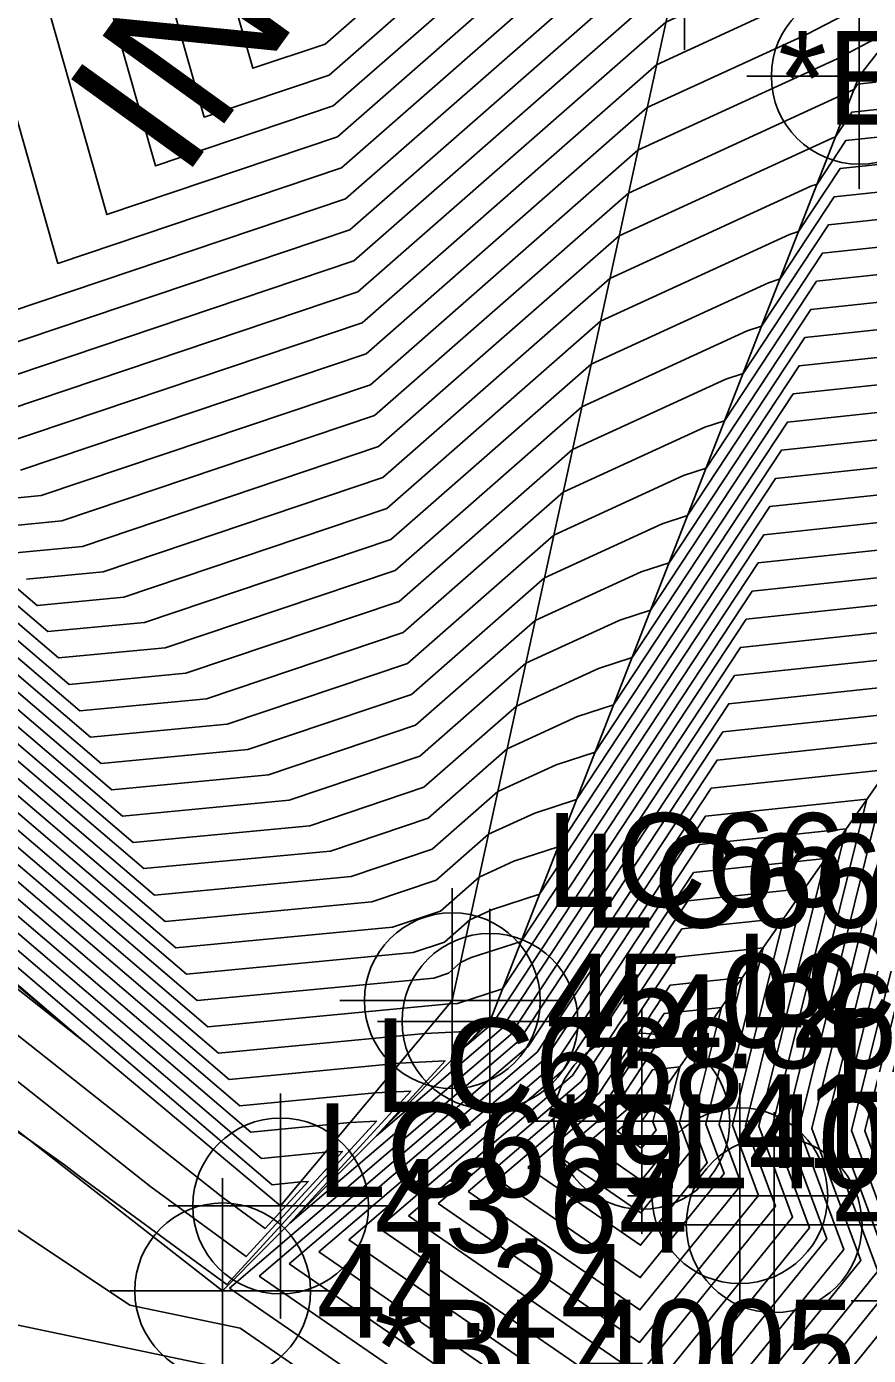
# Model space of a CAD drawing. Extents: x 2188792 to 2191981, y 386090 to 389710.
# Drawn here: x 2190392.34 to 2190414.79, y 388074.12 to 388109.55 of the extents above; entities that cross this region are included whole.
import ezdxf

# ---------------------------------------------------------------- set-up
doc = ezdxf.new("R2010")
doc.units = 0
for name, color, linetype in [('DTM Contours Major', 7, 'Continuous'), ('DTM Contours Minor', 7, 'Continuous'), ('Exist DTM Breakline', 7, 'Continuous'), ('Exist DTM Breakline Cogo Comment', 7, 'Continuous'), ('Exist DTM Breakline Cogo Elevation', 7, 'Continuous'), ('Exist DTM Breakline Cogo Number', 7, 'Continuous'), ('Exist DTM Breakline Cogo Point CELL', 7, 'Continuous'), ('Exist DTM Breakline Underwater', 7, 'Continuous'), ('Exist DTM Breakline Underwater Cogo Elevation', 7, 'Continuous'), ('Exist DTM Breakline Underwater Cogo Number', 7, 'Continuous'), ('Exist DTM Breakline Underwater Cogo Point CELL', 7, 'Continuous'), ('Exist DTM Drainline', 7, 'Continuous'), ('Exist DTM Drainline Cogo Elevation', 7, 'Continuous'), ('Exist DTM Drainline Cogo Number', 7, 'Continuous'), ('Exist DTM Drainline Cogo Point CELL', 7, 'Continuous'), ('Exist Structure Minor Pipes RCP 18 Inch Invert', 7, 'Continuous')]:
    doc.layers.add(name, color=color, linetype=linetype)

msp = doc.modelspace()

# ---------------------------------------------------------------- linework, layer by layer
at = {"layer": 'DTM Contours Major'}
for points in [[(2190390.571, 388100.635), (2190400.954, 388104.132), (2190409.856, 388111.929), (2190409.852, 388111.956), (2190409.879, 388111.956), (2190409.915, 388111.97), (2190419.287, 388116.844), (2190426.763, 388127.168), (2190427.354, 388128.28), (2190435.764, 388135.426), (2190438.316, 388126.394), (2190438.117, 388125.95), (2190433.674, 388107.178), (2190432.375, 388101.76), (2190430.381, 388092.294), (2190429.486, 388078.052), (2190426.995, 388072.577), (2190425.91, 388071.614), (2190425.423, 388069.364), (2190423.324, 388066.104), (2190413.425, 388049.816)], [(2190391.476, 388096.928), (2190392.721, 388097.046), (2190401.504, 388100.003), (2190408.638, 388106.253), (2190413.954, 388108.694), (2190415.139, 388109.31), (2190427.94, 388126.987), (2190428.951, 388128.891), (2190435.389, 388134.36), (2190437.342, 388127.447), (2190436.757, 388126.139), (2190435.088, 388119.085), (2190430.975, 388101.927), (2190425.332, 388075.137), (2190424.875, 388072.827), (2190424.86, 388072.748), (2190424.662, 388071.956), (2190424.285, 388070.216), (2190424.126, 388069.969), (2190412.259, 388050.442)], [(2190385.943, 388099.355), (2190392.9, 388093.418), (2190395.478, 388093.661), (2190402.053, 388095.875), (2190407.394, 388100.554), (2190412.119, 388102.723), (2190412.431, 388102.825), (2190413.873, 388105.012), (2190421.117, 388105.784), (2190428.797, 388125.159)], [(2190394.635, 388115.721), (2190397.074, 388107.138), (2190400.405, 388108.26), (2190403.261, 388110.762)], [(2190389.403, 388051.03), (2190390.546, 388061.32), (2190405.938, 388058.094), (2190408.487, 388056.338), (2190421.41, 388072.313), (2190418.581, 388079.939), (2190424.171, 388102.439), (2190413.092, 388101.258), (2190409.964, 388096.516), (2190409.288, 388096.296), (2190406.15, 388094.855), (2190402.602, 388091.747), (2190398.235, 388090.276), (2190394.324, 388089.907), (2190383.771, 388098.913), (2190380.078, 388100.55), (2190376.015, 388102.35), (2190374.063, 388104.003), (2190369.711, 388105.868), (2190364.878, 388107.94), (2190363.214, 388108.131), (2190345.583, 388100.851), (2190345.707, 388099.826), (2190341.932, 388095.641)], [(2190418.628, 388094.507), (2190411.53, 388093.75), (2190405.032, 388083.897), (2190403.826, 388083.505), (2190403.617, 388083.494), (2190397.172, 388082.886), (2190379.428, 388098.03), (2190377.825, 388098.74), (2190376.063, 388099.521), (2190372.447, 388102.583), (2190370.533, 388103.404), (2190368.408, 388104.314), (2190367.676, 388104.399), (2190359.924, 388101.197), (2190360.432, 388097.003), (2190360.661, 388096.797), (2190369.638, 388084.566), (2190383, 388075.664), (2190385.522, 388073.984), (2190399.86, 388070.979), (2190408.58, 388064.972), (2190416.859, 388075.207), (2190415.046, 388080.092), (2190418.628, 388094.507)], [(2190369.998, 388097.399), (2190367.279, 388099.848), (2190367.094, 388101.371), (2190369.907, 388102.532), (2190370.173, 388102.502), (2190370.944, 388102.171), (2190371.638, 388101.873), (2190376.086, 388098.107), (2190376.699, 388097.836), (2190377.256, 388097.589), (2190398.597, 388079.375), (2190400.306, 388079.536), (2190400.758, 388079.56), (2190398.19, 388076.758), (2190395.653, 388078.615), (2190388.667, 388084.136), (2190370.033, 388097.372), (2190369.998, 388097.399)], [(2190369.571, 388071.521), (2190402.899, 388064.536), (2190408.534, 388060.655), (2190419.134, 388073.76), (2190416.814, 388080.015), (2190421.4, 388098.473), (2190412.311, 388097.504), (2190407.498, 388090.206), (2190406.458, 388089.868), (2190404.906, 388089.155), (2190403.152, 388087.618), (2190400.992, 388086.891), (2190395.748, 388086.396), (2190381.6, 388098.472)], [(2190398.54, 388076.237), (2190405.712, 388082.358), (2190410.749, 388089.996), (2190415.856, 388090.541), (2190413.279, 388080.168), (2190414.583, 388076.653), (2190408.626, 388069.289), (2190398.54, 388076.237)], [(2190402.517, 388077.846), (2190406.894, 388081.581), (2190409.968, 388086.242), (2190413.084, 388086.574), (2190411.512, 388080.245), (2190412.308, 388078.1), (2190408.672, 388073.606), (2190402.517, 388077.846)], [(2190406.495, 388079.455), (2190408.076, 388080.804), (2190409.187, 388082.488), (2190410.313, 388082.608), (2190409.745, 388080.322), (2190410.032, 388079.547), (2190408.719, 388077.923), (2190406.495, 388079.455)]]:
    msp.add_lwpolyline(points, dxfattribs=at)
at = {"layer": 'DTM Contours Minor'}
for points in [[(2190390.145, 388113.89), (2190393.172, 388103.236), (2190400.735, 388105.783), (2190407.218, 388111.462), (2190406.737, 388114.604), (2190409.967, 388114.681), (2190414.244, 388116.372), (2190420.946, 388119.858), (2190426.293, 388127.241), (2190426.715, 388128.036), (2190435.914, 388135.852), (2190438.705, 388125.973), (2190438.661, 388125.874), (2190433.108, 388102.416), (2190432.935, 388101.693), (2190432.669, 388100.43), (2190431.399, 388080.234), (2190427.868, 388072.47), (2190426.328, 388071.104), (2190425.878, 388069.024), (2190423.004, 388064.559), (2190413.892, 388049.565)], [(2190391.871, 388101.936), (2190400.844, 388104.957), (2190408.537, 388111.696), (2190408.294, 388113.28), (2190409.923, 388113.319), (2190412.079, 388114.171), (2190420.116, 388118.351), (2190426.528, 388127.205), (2190427.034, 388128.158), (2190435.839, 388135.639), (2190438.51, 388126.184), (2190438.389, 388125.912), (2190433.391, 388104.797), (2190432.655, 388101.726), (2190431.525, 388096.362), (2190430.442, 388079.143), (2190427.432, 388072.523), (2190426.119, 388071.359), (2190425.651, 388069.194), (2190423.164, 388065.332), (2190413.658, 388049.691)], [(2190390.515, 388099.754), (2190401.064, 388103.306), (2190409.633, 388110.813), (2190410.682, 388111.294), (2190418.457, 388115.337), (2190426.999, 388127.132), (2190427.673, 388128.402), (2190435.689, 388135.213), (2190438.121, 388126.605), (2190437.845, 388125.988), (2190433.956, 388109.56), (2190432.095, 388101.793), (2190429.237, 388088.227), (2190428.529, 388076.962), (2190426.559, 388072.631), (2190425.7, 388071.87), (2190425.196, 388069.535), (2190423.485, 388066.877), (2190413.192, 388049.941)], [(2190391.067, 388099.077), (2190401.174, 388102.48), (2190409.385, 388109.673), (2190411.5, 388110.644), (2190417.628, 388113.83), (2190427.234, 388127.096), (2190427.993, 388128.524), (2190435.614, 388135), (2190437.926, 388126.815), (2190437.573, 388126.026), (2190434.239, 388111.941), (2190431.815, 388101.826), (2190428.093, 388084.159), (2190427.572, 388075.871), (2190426.123, 388072.685), (2190425.491, 388072.125), (2190424.968, 388069.705), (2190423.645, 388067.65), (2190412.959, 388050.066)], [(2190391.618, 388098.4), (2190401.284, 388101.655), (2190409.136, 388108.533), (2190412.318, 388109.994), (2190416.798, 388112.324), (2190427.469, 388127.059), (2190428.312, 388128.646), (2190435.539, 388134.786), (2190437.731, 388127.026), (2190437.301, 388126.063), (2190434.522, 388114.322), (2190431.535, 388101.86), (2190426.949, 388080.091), (2190426.615, 388074.781), (2190425.687, 388072.739), (2190425.282, 388072.38), (2190424.74, 388069.875), (2190423.805, 388068.423), (2190412.725, 388050.191)], [(2190392.17, 388097.723), (2190401.394, 388100.829), (2190408.887, 388107.393), (2190413.136, 388109.344), (2190415.968, 388110.817), (2190427.705, 388127.023), (2190428.632, 388128.768), (2190435.464, 388134.573), (2190437.537, 388127.237), (2190437.029, 388126.101), (2190434.805, 388116.703), (2190431.255, 388101.893), (2190425.805, 388076.024), (2190425.659, 388073.69), (2190425.251, 388072.793), (2190425.073, 388072.635), (2190424.513, 388070.046), (2190423.966, 388069.196), (2190412.492, 388050.317)], [(2190391.76, 388096.226), (2190393.272, 388096.369), (2190401.614, 388099.178), (2190408.389, 388105.113), (2190414.383, 388107.865), (2190414.404, 388107.872), (2190414.498, 388108.015), (2190414.973, 388108.066), (2190415.545, 388109.51), (2190428.175, 388126.95), (2190429.271, 388129.013), (2190435.314, 388134.147), (2190437.147, 388127.658), (2190436.486, 388126.177), (2190435.37, 388121.466), (2190430.695, 388101.96), (2190427.289, 388085.789), (2190424.721, 388072.787), (2190424.634, 388072.345), (2190424.136, 388070.357), (2190422.492, 388068.394), (2190411.757, 388050.742)], [(2190392.045, 388095.524), (2190393.824, 388095.692), (2190401.723, 388098.352), (2190408.141, 388103.973), (2190413.817, 388106.58), (2190413.91, 388106.61), (2190414.342, 388107.265), (2190416.509, 388107.496), (2190419.122, 388114.088), (2190428.411, 388126.914), (2190429.59, 388129.135), (2190435.239, 388133.934), (2190436.952, 388127.868), (2190436.214, 388126.215), (2190435.653, 388123.847), (2190430.415, 388101.993), (2190429.246, 388096.44), (2190424.567, 388072.748), (2190424.408, 388071.942), (2190424.041, 388070.476), (2190419.607, 388065.185), (2190411.077, 388051.159)], [(2190385.509, 388099.267), (2190393.185, 388092.716), (2190396.029, 388092.984), (2190402.163, 388095.049), (2190407.145, 388099.414), (2190411.553, 388101.438), (2190411.937, 388101.563), (2190413.717, 388104.261), (2190422.653, 388105.214), (2190427.577, 388117.638), (2190429.861, 388126.741), (2190429.604, 388127.243), (2190430.868, 388129.623), (2190434.939, 388133.081), (2190436.173, 388128.71), (2190435.54, 388127.293), (2190434.716, 388126.339), (2190431.381, 388112.574), (2190427.052, 388103.453), (2190422.189, 388085.259), (2190421.678, 388076.588), (2190421.615, 388075.511), (2190423.231, 388071.156), (2190408.45, 388052.884)], [(2190408.459, 388053.747), (2190422.775, 388071.445), (2190419.806, 388079.448), (2190419.813, 388079.557), (2190419.865, 388080.441), (2190426.127, 388103.868), (2190431.701, 388115.612), (2190434.306, 388126.367), (2190435.407, 388127.641), (2190435.979, 388128.921), (2190434.864, 388132.868), (2190431.187, 388129.745), (2190430.046, 388127.596), (2190430.513, 388126.681), (2190426.358, 388110.117), (2190424.188, 388104.644), (2190413.561, 388103.511), (2190411.444, 388100.301), (2190410.987, 388100.152), (2190406.897, 388098.274), (2190402.273, 388094.224), (2190396.581, 388092.307), (2190393.469, 388092.013), (2190385.075, 388099.178)], [(2190386.378, 388099.443), (2190392.615, 388094.12), (2190394.927, 388094.338), (2190401.943, 388096.701), (2190407.643, 388101.694), (2190412.685, 388104.009), (2190412.924, 388104.087), (2190414.03, 388105.763), (2190419.581, 388106.355), (2190426.275, 388123.243)], [(2190390.145, 388119.767), (2190394.472, 388104.537), (2190400.625, 388106.609), (2190405.899, 388111.229)], [(2190392.33, 388094.822), (2190394.375, 388095.015), (2190401.833, 388097.526), (2190407.892, 388102.834), (2190413.251, 388105.294), (2190413.417, 388105.348), (2190414.186, 388106.514), (2190418.045, 388106.925), (2190422.699, 388118.665)], [(2190392.302, 388118.054), (2190395.773, 388105.837), (2190400.515, 388107.434), (2190404.58, 388110.995)], [(2190396.968, 388113.388), (2190398.374, 388108.439), (2190400.295, 388109.086), (2190401.942, 388110.528)], [(2190408.469, 388054.611), (2190422.32, 388071.735), (2190419.288, 388079.908), (2190425.28, 388104.026), (2190413.405, 388102.76), (2190410.951, 388099.039), (2190410.421, 388098.867), (2190406.648, 388097.134), (2190402.383, 388093.398), (2190397.132, 388091.63), (2190393.754, 388091.311), (2190384.64, 388099.09), (2190380.529, 388100.912), (2190376.006, 388102.916), (2190374.387, 388104.287), (2190369.547, 388106.361), (2190364.171, 388108.665), (2190362.322, 388108.878), (2190342.715, 388100.781)], [(2190394.013, 388051.451), (2190394.879, 388059.25), (2190406.546, 388056.805), (2190408.478, 388055.474), (2190421.865, 388072.024), (2190418.934, 388079.923), (2190424.726, 388103.233), (2190413.248, 388102.009), (2190410.458, 388097.777), (2190409.855, 388097.581), (2190406.399, 388095.994), (2190402.492, 388092.572), (2190397.684, 388090.953), (2190394.039, 388090.609), (2190384.206, 388099.002), (2190380.304, 388100.731), (2190376.011, 388102.633), (2190374.225, 388104.145), (2190369.629, 388106.115), (2190364.525, 388108.303), (2190362.768, 388108.505), (2190344.149, 388100.816), (2190344.23, 388100.149), (2190340.059, 388095.526)], [(2190365.91, 388099.279), (2190365.66, 388101.336), (2190369.461, 388102.905), (2190369.82, 388102.864), (2190370.862, 388102.418), (2190371.8, 388102.015), (2190376.082, 388098.39), (2190376.924, 388098.017), (2190377.69, 388097.677), (2190398.312, 388080.077), (2190400.969, 388080.328), (2190401.671, 388080.364), (2190397.68, 388076.011), (2190393.738, 388078.896), (2190393.385, 388079.174), (2190392.42, 388079.86), (2190369.921, 388094.85), (2190368.153, 388097.259), (2190365.91, 388099.279)], [(2190370.412, 388098.828), (2190368.648, 388100.418), (2190368.528, 388101.405), (2190370.354, 388102.159), (2190370.526, 388102.139), (2190371.026, 388101.925), (2190371.477, 388101.731), (2190376.091, 388097.824), (2190376.474, 388097.655), (2190376.822, 388097.501), (2190398.882, 388078.673), (2190399.644, 388078.745), (2190399.846, 388078.755), (2190398.7, 388077.506), (2190397.568, 388078.334), (2190383.949, 388089.098), (2190372.31, 388097.365), (2190370.412, 388098.828)], [(2190370.827, 388100.258), (2190370.018, 388100.987), (2190369.963, 388101.44), (2190370.8, 388101.786), (2190370.879, 388101.776), (2190371.108, 388101.678), (2190371.315, 388101.59), (2190376.096, 388097.541), (2190376.249, 388097.474), (2190376.387, 388097.412), (2190393.897, 388082.468), (2190379.231, 388094.059), (2190374.587, 388097.358), (2190370.827, 388100.258)], [(2190386.213, 388063.389), (2190405.33, 388059.382), (2190408.497, 388057.201), (2190420.955, 388072.603), (2190418.227, 388079.954), (2190423.617, 388101.646), (2190412.936, 388100.507), (2190409.471, 388095.254), (2190408.722, 388095.01), (2190405.901, 388093.715), (2190402.712, 388090.921), (2190398.786, 388089.599), (2190394.609, 388089.205), (2190383.337, 388098.825)], [(2190381.879, 388065.458), (2190404.722, 388060.671), (2190408.506, 388058.065), (2190420.5, 388072.892), (2190417.874, 388079.969), (2190423.063, 388100.853), (2190412.78, 388099.757), (2190408.978, 388093.992), (2190408.156, 388093.724), (2190405.652, 388092.575), (2190402.822, 388090.095), (2190399.338, 388088.922), (2190394.894, 388088.503), (2190382.903, 388098.737)], [(2190377.546, 388067.527), (2190404.114, 388061.959), (2190408.515, 388058.928), (2190420.045, 388073.181), (2190417.52, 388079.985), (2190422.508, 388100.06), (2190412.624, 388099.006), (2190408.484, 388092.73), (2190407.59, 388092.439), (2190405.404, 388091.435), (2190402.932, 388089.27), (2190399.889, 388088.245), (2190395.179, 388087.801), (2190382.468, 388098.648)], [(2190373.213, 388069.597), (2190403.506, 388063.248), (2190408.524, 388059.791), (2190419.59, 388073.471), (2190417.167, 388080), (2190421.954, 388099.266), (2190412.467, 388098.255), (2190407.991, 388091.468), (2190407.024, 388091.153), (2190405.155, 388090.295), (2190403.042, 388088.444), (2190400.44, 388087.568), (2190395.463, 388087.099), (2190382.034, 388098.56)], [(2190419.737, 388096.093), (2190411.842, 388095.252), (2190406.018, 388086.421), (2190404.76, 388086.011), (2190404.16, 388085.736), (2190403.481, 388085.141), (2190402.646, 388084.86), (2190396.603, 388084.29), (2190380.297, 388098.207)], [(2190420.291, 388096.887), (2190411.999, 388096.003), (2190406.511, 388087.683), (2190405.326, 388087.297), (2190404.408, 388086.875), (2190403.371, 388085.967), (2190402.095, 388085.537), (2190396.318, 388084.992), (2190380.731, 388098.295)], [(2190420.845, 388097.68), (2190412.155, 388096.753), (2190407.005, 388088.945), (2190405.892, 388088.582), (2190404.657, 388088.015), (2190403.261, 388086.793), (2190401.543, 388086.214), (2190396.033, 388085.694), (2190381.165, 388098.384)], [(2190378.559, 388097.854), (2190397.742, 388081.481), (2190402.293, 388081.911), (2190403.495, 388081.973), (2190401.664, 388079.975), (2190405.002, 388082.825)], [(2190378.993, 388097.942), (2190397.457, 388082.184), (2190402.955, 388082.702), (2190404.408, 388082.778), (2190403.973, 388082.303), (2190404.766, 388082.98)], [(2190419.182, 388095.3), (2190411.686, 388094.501), (2190405.525, 388085.159), (2190404.194, 388084.726), (2190403.911, 388084.596), (2190403.591, 388084.316), (2190403.197, 388084.183), (2190396.888, 388083.588), (2190379.862, 388098.119)], [(2190378.125, 388097.765), (2190398.027, 388080.779), (2190401.631, 388081.119), (2190402.583, 388081.169), (2190399.355, 388077.647), (2190405.239, 388082.669)], [(2190404.766, 388082.98), (2190411.374, 388092.999), (2190418.074, 388093.714), (2190414.693, 388080.107), (2190416.404, 388075.496), (2190408.589, 388065.835), (2190399.252, 388072.267), (2190388.712, 388074.476)], [(2190405.002, 388082.825), (2190411.218, 388092.249), (2190417.519, 388092.92), (2190414.339, 388080.122), (2190415.949, 388075.785), (2190408.598, 388066.699), (2190398.644, 388073.556), (2190391.902, 388074.969)], [(2190405.239, 388082.669), (2190411.061, 388091.498), (2190416.965, 388092.127), (2190413.986, 388080.138), (2190415.494, 388076.075), (2190408.608, 388067.562), (2190398.036, 388074.844), (2190395.093, 388075.461), (2190391.084, 388078.132)], [(2190397.744, 388075.915), (2190405.475, 388082.514), (2190410.905, 388090.747), (2190416.411, 388091.334), (2190413.632, 388080.153), (2190415.038, 388076.364), (2190408.617, 388068.426), (2190397.744, 388075.915)], [(2190399.335, 388076.559), (2190405.948, 388082.203), (2190410.593, 388089.245), (2190415.302, 388089.747), (2190412.926, 388080.184), (2190414.128, 388076.943), (2190408.635, 388070.152), (2190399.335, 388076.559)], [(2190400.131, 388076.881), (2190406.184, 388082.048), (2190410.437, 388088.495), (2190414.748, 388088.954), (2190412.572, 388080.199), (2190413.673, 388077.232), (2190408.645, 388071.016), (2190400.131, 388076.881)], [(2190400.926, 388077.202), (2190406.421, 388081.892), (2190410.28, 388087.744), (2190414.193, 388088.161), (2190412.219, 388080.214), (2190413.218, 388077.521), (2190408.654, 388071.879), (2190400.926, 388077.202)], [(2190401.722, 388077.524), (2190406.657, 388081.737), (2190410.124, 388086.993), (2190413.639, 388087.368), (2190411.865, 388080.23), (2190412.763, 388077.811), (2190408.663, 388072.743), (2190401.722, 388077.524)], [(2190403.313, 388078.168), (2190407.13, 388081.426), (2190409.812, 388085.491), (2190412.53, 388085.781), (2190411.158, 388080.26), (2190411.853, 388078.389), (2190408.682, 388074.469), (2190403.313, 388078.168)], [(2190404.108, 388078.49), (2190407.367, 388081.271), (2190409.655, 388084.741), (2190411.976, 388084.988), (2190410.805, 388080.276), (2190411.397, 388078.679), (2190408.691, 388075.333), (2190404.108, 388078.49)], [(2190404.904, 388078.811), (2190407.603, 388081.115), (2190409.499, 388083.99), (2190411.421, 388084.195), (2190410.451, 388080.291), (2190410.942, 388078.968), (2190408.7, 388076.196), (2190404.904, 388078.811)], [(2190405.7, 388079.133), (2190407.84, 388080.96), (2190409.343, 388083.239), (2190410.867, 388083.401), (2190410.098, 388080.306), (2190410.487, 388079.257), (2190408.71, 388077.06), (2190405.7, 388079.133)], [(2190407.291, 388079.777), (2190408.313, 388080.649), (2190409.031, 388081.737), (2190409.758, 388081.815), (2190409.391, 388080.337), (2190409.577, 388079.836), (2190408.728, 388078.787), (2190407.291, 388079.777)], [(2190408.086, 388080.098), (2190408.549, 388080.494), (2190408.874, 388080.987), (2190409.204, 388081.022), (2190409.038, 388080.352), (2190409.122, 388080.125), (2190408.737, 388079.65), (2190408.086, 388080.098)]]:
    msp.add_lwpolyline(points, dxfattribs=at)
at = {"layer": 'Exist DTM Breakline'}
for points in [[(2190399.111, 388078.107), (2190403.689, 388083.58), (2190409.878, 388111.933), (2190425.111, 388127.423)], [(2190399.111, 388078.107), (2190371.178, 388101.469), (2190330.912, 388100.496), (2190282.403, 388075.411), (2190243.344, 388056.923)]]:
    msp.add_lwpolyline(points, dxfattribs=at)
at = {"layer": 'Exist DTM Breakline Cogo Point CELL'}
for points in [[(2190409.878, 388114.933), (2190409.878, 388108.933), (2190409.878, 388111.933), (2190412.878, 388111.933), (2190406.878, 388111.933)], [(2190403.689, 388086.58), (2190403.689, 388080.58), (2190403.689, 388083.58), (2190406.689, 388083.58), (2190400.689, 388083.58)], [(2190399.111, 388081.107), (2190399.111, 388075.107), (2190399.111, 388078.107), (2190402.111, 388078.107), (2190396.111, 388078.107)], [(2190412.273, 388080.605), (2190412.273, 388074.605), (2190412.273, 388077.605), (2190415.273, 388077.605), (2190409.273, 388077.605)], [(2190417.325, 388078.578), (2190417.325, 388072.578), (2190417.325, 388075.578), (2190420.325, 388075.578), (2190414.325, 388075.578)]]:
    msp.add_lwpolyline(points, dxfattribs=at)
for centre in [(2190403.689, 388083.58), (2190399.111, 388078.107), (2190412.273, 388077.605)]:
    msp.add_circle(centre, 2.344, dxfattribs=at)
at = {"layer": 'Exist DTM Breakline Underwater'}
msp.add_lwpolyline([(2190244.356, 388053.38), (2190283.091, 388070.226), (2190330.036, 388094.908), (2190369.99, 388097.372), (2190397.565, 388075.843), (2190404.692, 388083.028), (2190414.542, 388108.226), (2190429.065, 388126.813)], dxfattribs=at)
at = {"layer": 'Exist DTM Breakline Underwater Cogo Point CELL'}
for points in [[(2190414.542, 388111.226), (2190414.542, 388105.226), (2190414.542, 388108.226), (2190417.542, 388108.226), (2190411.542, 388108.226)], [(2190404.692, 388086.028), (2190404.692, 388080.028), (2190404.692, 388083.028), (2190407.692, 388083.028), (2190401.692, 388083.028)], [(2190411.357, 388081.38), (2190411.357, 388075.38), (2190411.357, 388078.38), (2190414.357, 388078.38), (2190408.357, 388078.38)], [(2190397.565, 388078.843), (2190397.565, 388072.843), (2190397.565, 388075.843), (2190400.565, 388075.843), (2190394.565, 388075.843)]]:
    msp.add_lwpolyline(points, dxfattribs=at)
for centre in [(2190414.542, 388108.226), (2190404.692, 388083.028), (2190411.357, 388078.38), (2190397.565, 388075.843)]:
    msp.add_circle(centre, 2.344, dxfattribs=at)
at = {"layer": 'Exist DTM Drainline'}
msp.add_line((2190425.398, 388104.194), (2190408.745, 388080.365), dxfattribs=at)
at = {"layer": 'Exist DTM Drainline Cogo Point CELL'}
msp.add_lwpolyline([(2190408.745, 388083.365), (2190408.745, 388077.365), (2190408.745, 388080.365), (2190411.745, 388080.365), (2190405.745, 388080.365)], dxfattribs=at)
msp.add_circle((2190408.745, 388080.365), 2.344, dxfattribs=at)

# ---------------------------------------------------------------- texts
at = {"layer": 'Exist DTM Breakline Cogo Comment'}
for s, p in [('*EL4005', (2190412.378, 388106.933)), ('*EL4005', (2190406.189, 388078.58)), ('*BL4005', (2190401.611, 388073.107))]:
    msp.add_text(s, height=2.5, dxfattribs=at).set_placement(p)
at = {"layer": 'Exist DTM Breakline Cogo Elevation'}
for s, p in [('45.02', (2190406.189, 388082.33)), ('43.64', (2190401.611, 388076.857))]:
    msp.add_text(s, height=2.5, dxfattribs=at).set_placement(p)
at = {"layer": 'Exist DTM Breakline Cogo Number'}
for s, p in [('LC667', (2190406.189, 388086.08)), ('LC668', (2190401.611, 388080.607))]:
    msp.add_text(s, height=2.5, dxfattribs=at).set_placement(p)
at = {"layer": 'Exist DTM Breakline Underwater Cogo Elevation'}
for s, p in [('44.86', (2190407.192, 388081.778)), ('46.93', (2190413.857, 388077.13)), ('44.24', (2190400.065, 388074.593))]:
    msp.add_text(s, height=2.5, dxfattribs=at).set_placement(p)
at = {"layer": 'Exist DTM Breakline Underwater Cogo Number'}
for s, p in [('LC666', (2190407.192, 388085.528)), ('LC664', (2190413.857, 388080.88)), ('LC669', (2190400.065, 388078.343))]:
    msp.add_text(s, height=2.5, dxfattribs=at).set_placement(p)
at = {"layer": 'Exist DTM Drainline Cogo Elevation'}
msp.add_text('41.43', height=2.5, dxfattribs=at).set_placement((2190411.245, 388079.115))
at = {"layer": 'Exist DTM Drainline Cogo Number'}
msp.add_text('LC665', height=2.5, dxfattribs=at).set_placement((2190411.245, 388082.865))
at = {"layer": 'Exist Structure Minor Pipes RCP 18 Inch Invert'}
msp.add_text("INV=45.74'", height=4, rotation=54.2018, dxfattribs=at).set_placement((2190396.482, 388105.408))

doc.saveas('drawing.dxf')
